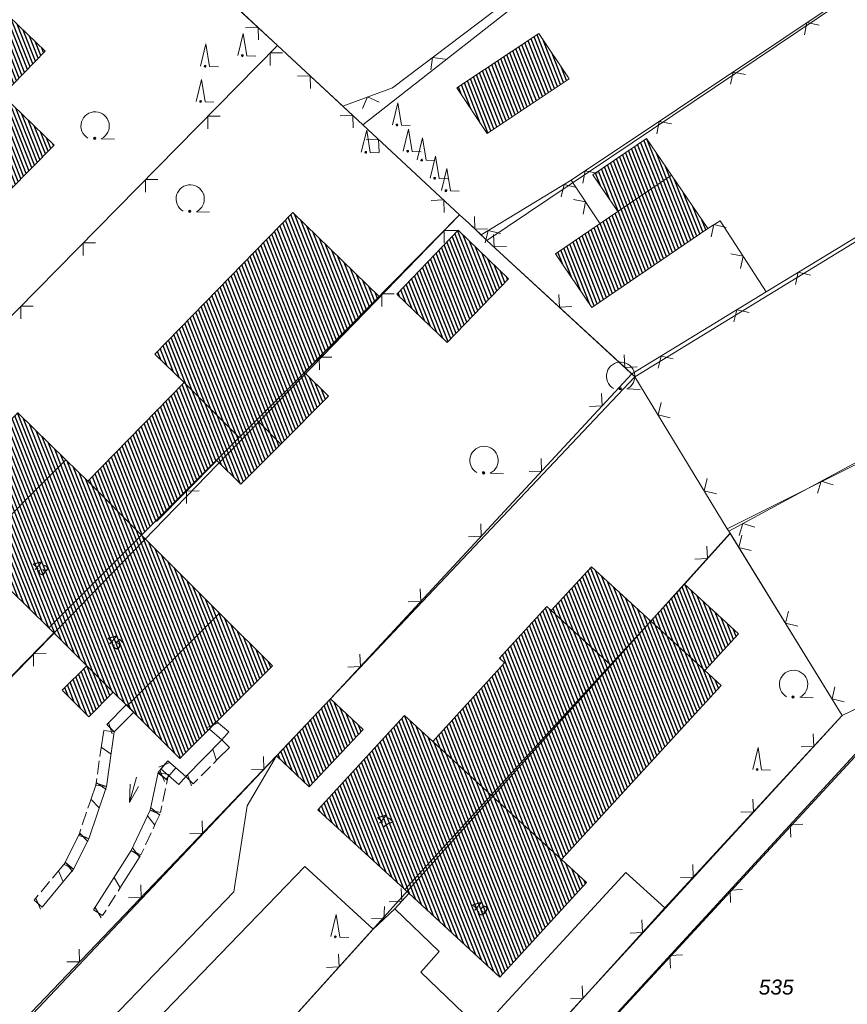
# Model space of a CAD drawing. Header units: metres. Extents: x 345144 to 348639, y 5629211 to 5635235.
# Tile 896 of 1056: x 347776 to 347822, y 5630616 to 5630671. Entities that reach past the tile are written whole.
import ezdxf
from ezdxf.enums import TextEntityAlignment as Align

# ---------------------------------------------------------------- set-up
doc = ezdxf.new("R2010")
doc.units = ezdxf.units.M
doc.header["$MEASUREMENT"] = 0
for name, color, linetype in [('081-083 Topographie', 7, 'Continuous'), ('081-083 Topographie Ausg.', 7, 'Continuous'), ('AX Flurstück', 7, 'Continuous'), ('AX Gebäude', 7, 'Continuous'), ('Definitionslinie', 7, 'Continuous'), ('Präsentationsobjekt -Text (punktförmig)', 7, 'Continuous')]:
    doc.layers.add(name, color=color, linetype=linetype)
doc.styles.add('ARIAL', font='arial.ttf', dxfattribs={"height": 1})
doc.styles.add('ARIALIT', font='ariali.ttf', dxfattribs={"height": 1})
pattern_1 = [(111.5294117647, (0, 0), (-0.186045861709, -0.07339575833), [])]

# ---------------------------------------------------------------- blocks, each defined once
blk = doc.blocks.new('alk_7100_nrwx2')
at = {"true_color": 0x2e2e2e}
h = blk.add_hatch(color=250, dxfattribs=at)
edge = h.paths.add_edge_path(flags=0)
edge.add_arc((0.024073, -0.597267), 0.057254, 180, 360, ccw=False)
edge.add_arc((0.024073, -0.597267), 0.057255, 0, 180, ccw=False)
at = {"color": 250, "lineweight": 5, "true_color": 0x2e2e2e, "flags": 128}
blk.add_lwpolyline([(0.349382, -0.597267), (1, -0.597267)], dxfattribs=at)
at = {"color": 250, "lineweight": 5, "true_color": 0x2e2e2e}
for centre, radius, start, end in [((0.024073, 0.012362), 0.690995, -61.9148169, -118.0851831), ((0.024073, -0.597267), 0.057255, 0, 180), ((0.024073, -0.597267), 0.057254, 180, 0)]:
    blk.add_arc(centre, radius, start, end, dxfattribs=at)
blk = doc.blocks.new('alk_7200_nrwx2')
at = {"true_color": 0x2e2e2e}
h = blk.add_hatch(color=250, dxfattribs=at)
edge = h.paths.add_edge_path(flags=0)
edge.add_arc((-0.020544, -0.388118), 0.055525, 180, 360, ccw=False)
edge.add_arc((-0.020544, -0.388118), 0.055525, 0, 180, ccw=False)
at = {"color": 250, "lineweight": 5, "true_color": 0x2e2e2e, "flags": 128}
blk.add_lwpolyline([(-0.298168, -0.388118), (-0.020544, 1), (0.257079, -0.388118), (0.812326, -0.388118)], dxfattribs=at)
blk.add_lwpolyline([(-0.298168, -0.388118), (-0.020544, 1), (0.257079, -0.388118), (0.812326, -0.388118)], dxfattribs=at)
at = {"color": 250, "lineweight": 5, "true_color": 0x2e2e2e}
for start, end in [(0, 180), (180, 0)]:
    blk.add_arc((-0.020544, -0.388118), 0.055525, start, end, dxfattribs=at)

msp = doc.modelspace()

# ---------------------------------------------------------------- hatches: boundary and pattern name
at = {"layer": 'AX Gebäude', "true_color": 0x4f4f4f}
h = msp.add_hatch(dxfattribs=at)
h.set_pattern_fill('_USER', color=251, scale=0.2, angle=111.5294118, style=0, pattern_type=0)
h.set_pattern_definition(pattern_1)
h.paths.add_polyline_path([(347773.479, 5630672.998), (347777.037, 5630669.56), (347774.647, 5630667.077), (347771.065, 5630670.524)], flags=0)
h = msp.add_hatch(dxfattribs=at)
h.set_pattern_fill('_USER', color=251, scale=0.2, angle=111.5294118, style=0, pattern_type=0)
h.set_pattern_definition(pattern_1)
h.paths.add_polyline_path([(347771.065, 5630670.524), (347774.647, 5630667.077), (347777.551, 5630664.282), (347772.491, 5630659.148), (347768.754, 5630662.967), (347766.17, 5630665.552)], flags=0)
h = msp.add_hatch(dxfattribs=at)
h.set_pattern_fill('_USER', color=251, scale=0.2, angle=111.5294118, style=0, pattern_type=0)
h.set_pattern_definition(pattern_1)
h.paths.add_polyline_path([(347800.213, 5630667.494), (347804.827, 5630670.555), (347806.524, 5630667.998), (347801.91, 5630664.937)], flags=0)
h = msp.add_hatch(dxfattribs=at)
h.set_pattern_fill('_USER', color=251, scale=0.2, angle=111.5294118, style=0, pattern_type=0)
h.set_pattern_definition(pattern_1)
h.paths.add_polyline_path([(347809.266, 5630660.54), (347807.862, 5630662.604), (347810.874, 5630664.654), (347812.279, 5630662.59)], flags=0)
h = msp.add_hatch(dxfattribs=at)
h.set_pattern_fill('_USER', color=251, scale=0.2, angle=111.5294118, style=0, pattern_type=0)
h.set_pattern_definition(pattern_1)
h.paths.add_polyline_path([(347809.266, 5630660.54), (347812.279, 5630662.59), (347814.324, 5630659.585), (347807.81, 5630655.152), (347805.764, 5630658.157)], flags=0)
h = msp.add_hatch(dxfattribs=at)
h.set_pattern_fill('_USER', color=251, scale=0.2, angle=111.5294118, style=0, pattern_type=0)
h.set_pattern_definition(pattern_1)
h.paths.add_polyline_path([(347788.961, 5630648.823), (347787.96, 5630647.84), (347784.861, 5630650.933), (347783.21, 5630652.512), (347790.977, 5630660.487), (347795.852, 5630655.748), (347791.639, 5630651.492)], flags=0)
h = msp.add_hatch(dxfattribs=at)
h.set_pattern_fill('_USER', color=251, scale=0.2, angle=111.5294118, style=0, pattern_type=0)
h.set_pattern_definition(pattern_1)
h.paths.add_polyline_path([(347800.277, 5630659.494), (347803.121, 5630656.765), (347799.672, 5630653.17), (347796.828, 5630655.898)], flags=0)
h = msp.add_hatch(dxfattribs=at)
h.set_pattern_fill('_USER', color=251, scale=0.2, angle=111.5294118, style=0, pattern_type=0)
h.set_pattern_definition(pattern_1)
h.paths.add_polyline_path([(347790.314, 5630647.464), (347788.961, 5630648.823), (347791.639, 5630651.492), (347792.991, 5630650.149)], flags=0)
h = msp.add_hatch(dxfattribs=at)
h.set_pattern_fill('_USER', color=251, scale=0.2, angle=111.5294118, style=0, pattern_type=0)
h.set_pattern_definition(pattern_1)
h.paths.add_polyline_path([(347786.685, 5630646.563), (347782.47, 5630642.341), (347779.439, 5630645.367), (347784.861, 5630650.933), (347787.96, 5630647.84)], flags=0)
h = msp.add_hatch(dxfattribs=at)
h.set_pattern_fill('_USER', color=251, scale=0.2, angle=111.5294118, style=0, pattern_type=0)
h.set_pattern_definition(pattern_1)
h.paths.add_polyline_path([(347770.333, 5630643.96), (347775.498, 5630649.22), (347778.205, 5630646.573), (347772.961, 5630641.328)], flags=0)
h = msp.add_hatch(dxfattribs=at)
h.set_pattern_fill('_USER', color=251, scale=0.2, angle=111.5294118, style=0, pattern_type=0)
h.set_pattern_definition(pattern_1)
h.paths.add_polyline_path([(347790.314, 5630647.464), (347788.051, 5630645.199), (347786.685, 5630646.563), (347787.96, 5630647.84), (347788.961, 5630648.823)], flags=0)
h = msp.add_hatch(dxfattribs=at)
h.set_pattern_fill('_USER', color=251, scale=0.2, angle=111.5294118, style=0, pattern_type=0)
h.set_pattern_definition(pattern_1)
h.paths.add_polyline_path([(347772.961, 5630641.328), (347778.205, 5630646.573), (347779.439, 5630645.367), (347782.47, 5630642.341), (347777.258, 5630637.119)], flags=0)
h = msp.add_hatch(dxfattribs=at)
h.set_pattern_fill('_USER', color=251, scale=0.2, angle=111.5294118, style=0, pattern_type=0)
h.set_pattern_definition(pattern_1)
h.paths.add_polyline_path([(347786.861, 5630637.958), (347781.65, 5630632.737), (347780.88, 5630633.505), (347779.384, 5630634.998), (347777.534, 5630636.844), (347777.258, 5630637.119), (347782.47, 5630642.341)], flags=0)
h = msp.add_hatch(dxfattribs=at)
h.set_pattern_fill('_USER', color=251, scale=0.2, angle=111.5294118, style=0, pattern_type=0)
h.set_pattern_definition(pattern_1)
h.paths.add_polyline_path([(347811.119, 5630637.511), (347808.86, 5630635.044), (347805.524, 5630638.099), (347807.784, 5630640.566)], flags=0)
h = msp.add_hatch(dxfattribs=at)
h.set_pattern_fill('_USER', color=251, scale=0.2, angle=111.5294118, style=0, pattern_type=0)
h.set_pattern_definition(pattern_1)
h.paths.add_polyline_path([(347814.167, 5630634.72), (347811.119, 5630637.511), (347813.018, 5630639.585), (347816.066, 5630636.794)], flags=0)
h = msp.add_hatch(dxfattribs=at)
h.set_pattern_fill('_USER', color=251, scale=0.2, angle=111.5294118, style=0, pattern_type=0)
h.set_pattern_definition(pattern_1)
h.paths.add_polyline_path([(347781.65, 5630632.737), (347786.861, 5630637.958), (347789.83, 5630634.994), (347784.619, 5630629.774)], flags=0)
h = msp.add_hatch(dxfattribs=at)
h.set_pattern_fill('_USER', color=251, scale=0.2, angle=111.5294118, style=0, pattern_type=0)
h.set_pattern_definition(pattern_1)
h.paths.add_polyline_path([(347808.86, 5630635.044), (347802.148, 5630627.718), (347798.849, 5630630.742), (347802.898, 5630635.161), (347802.611, 5630635.424), (347805.274, 5630638.329), (347805.524, 5630638.099)], flags=0)
h = msp.add_hatch(dxfattribs=at)
h.set_pattern_fill('_USER', color=251, scale=0.2, angle=111.5294118, style=0, pattern_type=0)
h.set_pattern_definition(pattern_1)
h.paths.add_polyline_path([(347806.101, 5630624.096), (347802.148, 5630627.718), (347808.86, 5630635.044), (347811.119, 5630637.511), (347814.167, 5630634.72), (347815.076, 5630633.887)], flags=0)
h = msp.add_hatch(dxfattribs=at)
h.set_pattern_fill('_USER', color=251, scale=0.2, angle=111.5294118, style=0, pattern_type=0)
h.set_pattern_definition(pattern_1)
h.paths.add_polyline_path([(347780.88, 5630633.505), (347779.505, 5630632.127), (347778.009, 5630633.62), (347779.384, 5630634.998)], flags=0)
h = msp.add_hatch(dxfattribs=at)
h.set_pattern_fill('_USER', color=251, scale=0.2, angle=111.5294118, style=0, pattern_type=0)
h.set_pattern_definition(pattern_1)
h.paths.add_polyline_path([(347790.063, 5630629.924), (347793.103, 5630633.139), (347794.937, 5630631.405), (347791.897, 5630628.19)], flags=0)
h = msp.add_hatch(dxfattribs=at)
h.set_pattern_fill('_USER', color=251, scale=0.2, angle=111.5294118, style=0, pattern_type=0)
h.set_pattern_definition(pattern_1)
h.paths.add_polyline_path([(347802.148, 5630627.718), (347797.276, 5630622.401), (347792.388, 5630626.887), (347797.261, 5630632.198), (347798.849, 5630630.742)], flags=0)
h = msp.add_hatch(dxfattribs=at)
h.set_pattern_fill('_USER', color=251, scale=0.2, angle=111.5294118, style=0, pattern_type=0)
h.set_pattern_definition(pattern_1)
h.paths.add_polyline_path([(347797.276, 5630622.401), (347802.148, 5630627.718), (347806.101, 5630624.096), (347807.51, 5630622.804), (347802.633, 5630617.487)], flags=0)

# ---------------------------------------------------------------- linework, layer by layer
at = {"layer": '081-083 Topographie', "color": 7, "linetype": 'Continuous', "lineweight": 5, "flags": 128}
for points in [[(347793.789, 5630666.468), (347796.592, 5630667.508), (347796.592, 5630667.508), (347825.029, 5630689.002), (347825.029, 5630689.002), (347846.136, 5630705.526)], [(347806.649, 5630662.307), (347836.493, 5630682.249), (347836.493, 5630682.249), (347837.326, 5630682.805)], [(347817.613, 5630656.027), (347846.873, 5630673.809), (347846.873, 5630673.809), (347861.414, 5630682.57)], [(347861.414, 5630682.57), (347863.439, 5630679.196), (347863.439, 5630679.196), (347865.095, 5630675.867), (347865.095, 5630675.867), (347865.735, 5630674.582), (347865.735, 5630674.582), (347868.425, 5630669.177), (347868.425, 5630669.177), (347871.19, 5630663.581), (347871.19, 5630663.581), (347871.336, 5630663.204), (347871.336, 5630663.204), (347871.745, 5630662.146), (347871.745, 5630662.146), (347873.725, 5630657.024), (347873.725, 5630657.024), (347862.972, 5630651.874), (347862.972, 5630651.874), (347821.893, 5630632.201)], [(347787.767, 5630672.061), (347787.933, 5630671.907), (347787.933, 5630671.907), (347790.111, 5630669.885)], [(347750.705, 5630629.855), (347790.111, 5630669.885)], [(347790.111, 5630669.885), (347793.789, 5630666.468)], [(347793.789, 5630666.468), (347794.912, 5630665.426), (347794.912, 5630665.426), (347800.364, 5630660.362)], [(347801.577, 5630659.224), (347806.649, 5630662.307)], [(347806.649, 5630662.307), (347808.265, 5630659.858)], [(347791.594, 5630651.467), (347800.364, 5630660.362)], [(347800.364, 5630660.362), (347800.879, 5630659.885), (347800.879, 5630659.885), (347801.577, 5630659.224)], [(347814.324, 5630659.585), (347815.021, 5630660.021), (347815.021, 5630660.021), (347817.613, 5630656.027)], [(347801.577, 5630659.224), (347801.902, 5630658.915), (347801.902, 5630658.915), (347810.055, 5630651.41)], [(347815.509, 5630642.569), (347843.503, 5630657.679)], [(347810.055, 5630651.41), (347817.613, 5630656.027)], [(347793.105, 5630633.14), (347810.055, 5630651.41)], [(347810.055, 5630651.41), (347810.229, 5630651.251), (347810.229, 5630651.251), (347815.425, 5630642.69), (347815.425, 5630642.69), (347815.509, 5630642.569)], [(347783.307, 5630643.107), (347786.695, 5630646.535)], [(347813.031, 5630639.6), (347815.59, 5630642.437), (347815.59, 5630642.437), (347815.595, 5630642.443)], [(347815.509, 5630642.569), (347815.59, 5630642.437), (347815.59, 5630642.437), (347821.893, 5630632.201)], [(347761.259, 5630620.054), (347775.228, 5630634.491), (347775.228, 5630634.491), (347777.546, 5630636.856)], [(347795.997, 5630603.793), (347811.904, 5630621.371), (347811.904, 5630621.371), (347821.893, 5630632.201)], [(347791.244, 5630595.92), (347822.992, 5630630.435)], [(347771.352, 5630610.387), (347790.064, 5630629.925)], [(347773.26, 5630608.652), (347776.316, 5630610.507), (347776.316, 5630610.507), (347787.653, 5630622.281), (347787.653, 5630622.281), (347788.405, 5630627.111), (347788.405, 5630627.111), (347790.064, 5630629.925)], [(347775.318, 5630606.787), (347791.664, 5630623.708), (347791.664, 5630623.708), (347795.502, 5630620.184)], [(347796.718, 5630621.322), (347799.219, 5630618.922), (347799.219, 5630618.922), (347798.186, 5630617.76), (347798.186, 5630617.76), (347801.559, 5630614.521), (347801.559, 5630614.521), (347809.725, 5630623.372), (347809.725, 5630623.372), (347811.904, 5630621.371)], [(347781.622, 5630604.808), (347795.502, 5630620.184), (347795.502, 5630620.184), (347796.718, 5630621.322), (347796.718, 5630621.322), (347797.508, 5630622.19)]]:
    msp.add_lwpolyline(points, dxfattribs=at)
at = {"layer": '081-083 Topographie Ausg.', "color": 7, "linetype": 'Continuous', "lineweight": 5, "flags": 128}
for points in [[(347781.792, 5630627.305), (347782.192, 5630628.719)], [(347781.823644, 5630628.335291), (347781.792, 5630627.305), (347782.304764, 5630628.199189)]]:
    msp.add_lwpolyline(points, dxfattribs=at)
at = {"layer": 'AX Flurstück', "color": 8, "linetype": 'Continuous', "lineweight": 13, "true_color": 0x808080, "flags": 128}
for points in [[(347787.932, 5630671.907), (347837.423, 5630715.744), (347844.005, 5630708.255), (347846.136, 5630705.526), (347794.911, 5630665.426), (347790.11, 5630669.885), (347787.932, 5630671.907)], [(347794.911, 5630665.426), (347846.136, 5630705.526), (347854.33, 5630694.156), (347801.901, 5630658.915), (347800.878, 5630659.885), (347800.363, 5630660.363), (347794.911, 5630665.426)], [(347801.901, 5630658.915), (347854.33, 5630694.156), (347861.414, 5630682.571), (347810.228, 5630651.251), (347801.901, 5630658.915)], [(347810.228, 5630651.251), (347861.414, 5630682.571), (347863.438, 5630679.197), (347868.425, 5630669.178), (347815.424, 5630642.691), (347810.228, 5630651.251)], [(347740.545, 5630639.478), (347779.885, 5630679.379), (347781.862, 5630677.544), (347787.932, 5630671.907), (347790.11, 5630669.885), (347750.705, 5630629.855), (347744.006, 5630636.172), (347740.545, 5630639.478)], [(347750.705, 5630629.855), (347790.11, 5630669.885), (347794.911, 5630665.426), (347800.363, 5630660.363), (347761.259, 5630620.054), (347750.705, 5630629.855)], [(347815.424, 5630642.691), (347868.425, 5630669.178), (347871.231, 5630663.597), (347873.725, 5630657.024), (347821.892, 5630632.201), (347815.594, 5630642.443), (347815.424, 5630642.691)], [(347810.228, 5630651.251), (347771.467, 5630610.276), (347761.259, 5630620.054), (347800.363, 5630660.363), (347800.878, 5630659.885), (347801.901, 5630658.915), (347810.228, 5630651.251)], [(347821.892, 5630632.201), (347873.725, 5630657.024), (347874.432, 5630655.16), (347823.047, 5630630.368), (347791.244, 5630595.919), (347789.815, 5630597.233), (347821.892, 5630632.201)], [(347781.622, 5630604.808), (347777.836, 5630604.504), (347771.467, 5630610.276), (347810.228, 5630651.251), (347815.424, 5630642.691), (347815.594, 5630642.443), (347781.622, 5630604.808)], [(347781.622, 5630604.808), (347815.594, 5630642.443), (347821.892, 5630632.201), (347789.815, 5630597.233), (347781.622, 5630604.808)], [(347829.644, 5630619.617), (347800.577, 5630587.337), (347791.244, 5630595.919), (347823.047, 5630630.368), (347827.814, 5630622.586), (347829.644, 5630619.617)]]:
    msp.add_lwpolyline(points, dxfattribs=at)
at = {"layer": 'AX Gebäude', "color": 7, "linetype": 'Continuous', "lineweight": 5, "flags": 128}
for points in [[(347773.479, 5630672.998), (347777.037, 5630669.56), (347774.647, 5630667.077), (347771.065, 5630670.524), (347773.479, 5630672.998)], [(347771.065, 5630670.524), (347774.647, 5630667.077), (347777.551, 5630664.282), (347772.491, 5630659.148), (347768.754, 5630662.967), (347766.17, 5630665.552), (347771.065, 5630670.524)], [(347800.213, 5630667.494), (347804.827, 5630670.555), (347806.524, 5630667.998), (347801.91, 5630664.937), (347800.213, 5630667.494)], [(347809.266, 5630660.54), (347807.862, 5630662.604), (347810.874, 5630664.654), (347812.279, 5630662.59), (347809.266, 5630660.54)], [(347809.266, 5630660.54), (347812.279, 5630662.59), (347814.324, 5630659.585), (347807.81, 5630655.152), (347805.764, 5630658.157), (347809.266, 5630660.54)], [(347788.961, 5630648.823), (347787.96, 5630647.84), (347784.861, 5630650.933), (347783.21, 5630652.512), (347790.977, 5630660.487), (347795.852, 5630655.748), (347791.639, 5630651.492), (347788.961, 5630648.823)], [(347800.277, 5630659.494), (347803.121, 5630656.765), (347799.672, 5630653.17), (347796.828, 5630655.898), (347800.277, 5630659.494)], [(347790.314, 5630647.464), (347788.961, 5630648.823), (347791.639, 5630651.492), (347792.991, 5630650.149), (347790.314, 5630647.464)], [(347786.685, 5630646.563), (347782.47, 5630642.341), (347779.439, 5630645.367), (347784.861, 5630650.933), (347787.96, 5630647.84), (347786.685, 5630646.563)], [(347770.333, 5630643.96), (347775.498, 5630649.22), (347778.205, 5630646.573), (347772.961, 5630641.328), (347770.333, 5630643.96)], [(347790.314, 5630647.464), (347788.051, 5630645.199), (347786.685, 5630646.563), (347787.96, 5630647.84), (347788.961, 5630648.823), (347790.314, 5630647.464)], [(347772.961, 5630641.328), (347778.205, 5630646.573), (347779.439, 5630645.367), (347782.47, 5630642.341), (347777.258, 5630637.119), (347772.961, 5630641.328)], [(347786.861, 5630637.958), (347781.65, 5630632.737), (347780.88, 5630633.505), (347779.384, 5630634.998), (347777.534, 5630636.844), (347777.258, 5630637.119), (347782.47, 5630642.341), (347786.861, 5630637.958)], [(347811.119, 5630637.511), (347808.86, 5630635.044), (347805.524, 5630638.099), (347807.784, 5630640.566), (347811.119, 5630637.511)], [(347814.167, 5630634.72), (347811.119, 5630637.511), (347813.018, 5630639.585), (347816.066, 5630636.794), (347814.167, 5630634.72)], [(347781.65, 5630632.737), (347786.861, 5630637.958), (347789.83, 5630634.994), (347784.619, 5630629.774), (347781.65, 5630632.737)], [(347808.86, 5630635.044), (347802.148, 5630627.718), (347798.849, 5630630.742), (347802.898, 5630635.161), (347802.611, 5630635.424), (347805.274, 5630638.329), (347805.524, 5630638.099), (347808.86, 5630635.044)], [(347806.101, 5630624.096), (347802.148, 5630627.718), (347808.86, 5630635.044), (347811.119, 5630637.511), (347814.167, 5630634.72), (347815.076, 5630633.887), (347806.101, 5630624.096)], [(347780.88, 5630633.505), (347779.505, 5630632.127), (347778.009, 5630633.62), (347779.384, 5630634.998), (347780.88, 5630633.505)], [(347790.063, 5630629.924), (347793.103, 5630633.139), (347794.937, 5630631.405), (347791.897, 5630628.19), (347790.063, 5630629.924)], [(347802.148, 5630627.718), (347797.276, 5630622.401), (347792.388, 5630626.887), (347797.261, 5630632.198), (347798.849, 5630630.742), (347802.148, 5630627.718)], [(347797.276, 5630622.401), (347802.148, 5630627.718), (347806.101, 5630624.096), (347807.51, 5630622.804), (347802.633, 5630617.487), (347797.276, 5630622.401)]]:
    msp.add_lwpolyline(points, dxfattribs=at)
at = {"layer": 'Definitionslinie', "color": 7, "linetype": 'Continuous', "lineweight": 5, "flags": 128}
for points in [[(347796.592, 5630667.508), (347825.029, 5630689.002)], [(347806.649, 5630662.307), (347836.493, 5630682.249), (347836.493, 5630682.249), (347837.326, 5630682.805)], [(347817.613, 5630656.027), (347846.873, 5630673.809)], [(347787.933, 5630671.907), (347790.111, 5630669.885)], [(347820.602, 5630671.029), (347819.909, 5630671.167), (347819.771, 5630670.474)], [(347820.602, 5630671.029), (347819.909, 5630671.167), (347819.771, 5630670.474)], [(347789.048, 5630670.189), (347789.022, 5630670.896), (347788.315, 5630670.87)], [(347789.048, 5630670.189), (347789.022, 5630670.896), (347788.315, 5630670.87)], [(347750.705, 5630629.855), (347790.111, 5630669.885)], [(347790.111, 5630669.885), (347793.789, 5630666.468)], [(347790.407, 5630669.473), (347789.7, 5630669.468), (347789.706, 5630668.76)], [(347790.407, 5630669.473), (347789.7, 5630669.468), (347789.706, 5630668.76)], [(347799.545, 5630669.113), (347798.844, 5630669.21), (347798.747, 5630668.51)], [(347799.545, 5630669.113), (347798.844, 5630669.21), (347798.747, 5630668.51)], [(347816.445, 5630668.251), (347815.751, 5630668.389), (347815.613, 5630667.696)], [(347816.445, 5630668.251), (347815.752, 5630668.389), (347815.614, 5630667.696)], [(347791.976, 5630667.47), (347791.95, 5630668.177), (347791.243, 5630668.15)], [(347791.976, 5630667.47), (347791.95, 5630668.177), (347791.243, 5630668.15)], [(347793.789, 5630666.468), (347796.592, 5630667.508)], [(347795.833, 5630666.693), (347795.191, 5630666.988), (347794.896, 5630666.345)], [(347795.833, 5630666.693), (347795.191, 5630666.988), (347794.896, 5630666.345)], [(347793.789, 5630666.468), (347794.912, 5630665.426)], [(347786.9, 5630665.91), (347786.192, 5630665.904), (347786.198, 5630665.197)], [(347786.9, 5630665.91), (347786.192, 5630665.904), (347786.198, 5630665.197)], [(347794.377, 5630665.24), (347794.351, 5630665.947), (347793.644, 5630665.921)], [(347794.377, 5630665.24), (347794.351, 5630665.947), (347793.644, 5630665.921)], [(347812.288, 5630665.473), (347811.594, 5630665.611), (347811.456, 5630664.918)], [(347812.288, 5630665.473), (347811.594, 5630665.611), (347811.456, 5630664.918)], [(347794.912, 5630665.426), (347800.364, 5630660.362)], [(347795.832, 5630663.889), (347795.806, 5630664.595), (347795.1, 5630664.569)], [(347795.832, 5630663.889), (347795.806, 5630664.595), (347795.1, 5630664.569)], [(347783.392, 5630662.347), (347782.685, 5630662.341), (347782.69, 5630661.634)], [(347783.392, 5630662.347), (347782.685, 5630662.341), (347782.69, 5630661.634)], [(347801.577, 5630659.224), (347806.649, 5630662.307)], [(347806.649, 5630662.307), (347808.265, 5630659.858)], [(347808.13, 5630662.695), (347807.437, 5630662.833), (347807.299, 5630662.14)], [(347808.13, 5630662.695), (347807.437, 5630662.833), (347807.299, 5630662.14)], [(347806.936, 5630661.896), (347806.249, 5630662.064), (347806.082, 5630661.377)], [(347806.936, 5630661.896), (347806.249, 5630662.064), (347806.082, 5630661.377)], [(347799.496, 5630660.486), (347799.47, 5630661.193), (347798.763, 5630661.167)], [(347799.496, 5630660.486), (347799.47, 5630661.193), (347798.763, 5630661.167)], [(347807.315, 5630660.39), (347807.457, 5630661.083), (347806.764, 5630661.224)], [(347807.315, 5630660.39), (347807.457, 5630661.083), (347806.764, 5630661.224)], [(347791.594, 5630651.467), (347800.364, 5630660.362)], [(347800.364, 5630660.362), (347800.879, 5630659.885)], [(347801.209, 5630660.261), (347801.228, 5630659.555), (347801.935, 5630659.574)], [(347801.209, 5630660.261), (347801.228, 5630659.555), (347801.935, 5630659.574)], [(347800.879, 5630659.885), (347801.577, 5630659.224)], [(347814.324, 5630659.585), (347815.021, 5630660.021)], [(347815.362, 5630659.644), (347814.673, 5630659.803), (347814.514, 5630659.114)], [(347815.362, 5630659.644), (347814.673, 5630659.803), (347814.514, 5630659.114)], [(347815.021, 5630660.021), (347817.613, 5630656.027)], [(347800.197, 5630659.48), (347799.489, 5630659.475), (347799.494, 5630658.768)], [(347800.197, 5630659.48), (347799.489, 5630659.475), (347799.494, 5630658.768)], [(347801.577, 5630659.224), (347801.902, 5630658.915)], [(347802.664, 5630659.299), (347801.977, 5630659.467), (347801.809, 5630658.78)], [(347802.664, 5630659.299), (347801.977, 5630659.467), (347801.809, 5630658.78)], [(347802.271, 5630659.255), (347802.3, 5630658.549), (347803.006, 5630658.578)], [(347802.271, 5630659.255), (347802.3, 5630658.549), (347803.006, 5630658.578)], [(347779.884, 5630658.784), (347779.177, 5630658.778), (347779.183, 5630658.071)], [(347779.884, 5630658.784), (347779.177, 5630658.778), (347779.183, 5630658.071)], [(347801.902, 5630658.915), (347810.055, 5630651.41)], [(347816.17, 5630657.332), (347816.317, 5630658.024), (347815.625, 5630658.171)], [(347816.17, 5630657.332), (347816.317, 5630658.024), (347815.625, 5630658.171)], [(347815.509, 5630642.569), (347843.503, 5630657.679)], [(347820.111, 5630656.96), (347819.424, 5630657.128), (347819.257, 5630656.441)], [(347820.111, 5630656.96), (347819.424, 5630657.128), (347819.257, 5630656.441)], [(347796.686, 5630655.919), (347795.979, 5630655.915), (347795.984, 5630655.207)], [(347796.686, 5630655.919), (347795.979, 5630655.915), (347795.984, 5630655.207)], [(347805.949, 5630655.869), (347805.979, 5630655.163), (347806.685, 5630655.192)], [(347805.949, 5630655.869), (347805.979, 5630655.163), (347806.685, 5630655.192)], [(347810.055, 5630651.41), (347817.613, 5630656.027)], [(347776.377, 5630655.22), (347775.669, 5630655.215), (347775.675, 5630654.508)], [(347776.377, 5630655.22), (347775.669, 5630655.215), (347775.675, 5630654.508)], [(347816.655, 5630654.856), (347815.967, 5630655.022), (347815.801, 5630654.334)], [(347816.655, 5630654.856), (347815.967, 5630655.022), (347815.801, 5630654.334)], [(347793.176, 5630652.359), (347792.469, 5630652.354), (347792.474, 5630651.647)], [(347793.176, 5630652.359), (347792.469, 5630652.354), (347792.474, 5630651.647)], [(347809.628, 5630652.483), (347809.657, 5630651.776), (347810.364, 5630651.805)], [(347809.628, 5630652.483), (347809.657, 5630651.776), (347810.364, 5630651.805)], [(347812.388, 5630652.249), (347811.701, 5630652.415), (347811.534, 5630651.728)], [(347812.388, 5630652.249), (347811.701, 5630652.415), (347811.534, 5630651.728)], [(347821.893, 5630632.201), (347862.972, 5630651.874)], [(347793.105, 5630633.14), (347810.055, 5630651.41)], [(347810.055, 5630651.41), (347810.229, 5630651.251)], [(347810.229, 5630651.251), (347815.425, 5630642.69)], [(347807.675, 5630649.579), (347808.381, 5630649.606), (347808.355, 5630650.313)], [(347807.675, 5630649.579), (347808.381, 5630649.606), (347808.355, 5630650.313)], [(347811.698, 5630649.795), (347811.53, 5630649.108), (347812.217, 5630648.94)], [(347811.698, 5630649.795), (347811.53, 5630649.108), (347812.217, 5630648.94)], [(347783.307, 5630643.107), (347786.695, 5630646.535)], [(347804.274, 5630645.914), (347804.981, 5630645.94), (347804.954, 5630646.647)], [(347804.274, 5630645.914), (347804.981, 5630645.94), (347804.954, 5630646.647)], [(347814.292, 5630645.52), (347814.124, 5630644.833), (347814.811, 5630644.665)], [(347814.292, 5630645.52), (347814.124, 5630644.833), (347814.811, 5630644.665)], [(347821.384, 5630645.172), (347820.706, 5630645.374), (347820.504, 5630644.697)], [(347821.384, 5630645.172), (347820.706, 5630645.374), (347820.504, 5630644.697)], [(347785.708, 5630644.825), (347785.001, 5630644.821), (347785.005, 5630644.114)], [(347785.708, 5630644.825), (347785.001, 5630644.821), (347785.005, 5630644.114)], [(347800.873, 5630642.249), (347801.58, 5630642.275), (347801.554, 5630642.982)], [(347800.873, 5630642.249), (347801.58, 5630642.275), (347801.554, 5630642.982)], [(347816.984, 5630642.797), (347816.306, 5630642.999), (347816.104, 5630642.322)], [(347816.984, 5630642.797), (347816.306, 5630642.999), (347816.104, 5630642.322)], [(347813.031, 5630639.6), (347815.59, 5630642.437), (347815.59, 5630642.437), (347815.595, 5630642.443)], [(347815.425, 5630642.69), (347815.509, 5630642.569)], [(347815.509, 5630642.569), (347815.59, 5630642.437), (347815.59, 5630642.437), (347821.893, 5630632.201)], [(347816.243, 5630642.331), (347816.079, 5630641.643), (347816.767, 5630641.479)], [(347816.243, 5630642.33), (347816.079, 5630641.643), (347816.767, 5630641.479)], [(347813.607, 5630640.985), (347814.313, 5630641.021), (347814.277, 5630641.728)], [(347813.607, 5630640.985), (347814.313, 5630641.021), (347814.277, 5630641.728)], [(347797.473, 5630638.583), (347798.179, 5630638.61), (347798.153, 5630639.316)], [(347797.473, 5630638.583), (347798.179, 5630638.61), (347798.153, 5630639.316)], [(347818.864, 5630638.073), (347818.701, 5630637.385), (347819.389, 5630637.221)], [(347818.865, 5630638.073), (347818.701, 5630637.385), (347819.389, 5630637.221)], [(347775.228, 5630634.491), (347777.546, 5630636.856)], [(347777.094, 5630635.681), (347776.387, 5630635.674), (347776.394, 5630634.966)], [(347777.094, 5630635.681), (347776.387, 5630635.674), (347776.394, 5630634.966)], [(347794.072, 5630634.918), (347794.779, 5630634.944), (347794.752, 5630635.651)], [(347794.072, 5630634.918), (347794.779, 5630634.944), (347794.752, 5630635.651)], [(347821.486, 5630633.815), (347821.323, 5630633.127), (347822.011, 5630632.964)], [(347821.486, 5630633.815), (347821.323, 5630633.127), (347822.011, 5630632.964)], [(347811.904, 5630621.371), (347821.893, 5630632.201)], [(347819.582, 5630630.433), (347820.288, 5630630.461), (347820.26, 5630631.168)], [(347819.582, 5630630.433), (347820.288, 5630630.461), (347820.26, 5630631.168)], [(347791.244, 5630595.92), (347822.992, 5630630.435)], [(347771.352, 5630610.387), (347790.064, 5630629.925)], [(347788.405, 5630627.111), (347790.064, 5630629.925)], [(347788.647, 5630629.168), (347789.354, 5630629.184), (347789.339, 5630629.891)], [(347788.647, 5630629.168), (347789.354, 5630629.184), (347789.339, 5630629.891)], [(347816.192, 5630626.758), (347816.898, 5630626.786), (347816.87, 5630627.493)], [(347816.192, 5630626.758), (347816.898, 5630626.786), (347816.87, 5630627.493)], [(347787.653, 5630622.281), (347788.405, 5630627.111)], [(347785.189, 5630625.557), (347785.896, 5630625.573), (347785.88, 5630626.28)], [(347785.189, 5630625.557), (347785.896, 5630625.573), (347785.88, 5630626.28)], [(347819.672, 5630626.087), (347818.965, 5630626.057), (347818.995, 5630625.351)], [(347819.672, 5630626.087), (347818.965, 5630626.057), (347818.995, 5630625.351)], [(347775.318, 5630606.787), (347791.664, 5630623.708)], [(347791.664, 5630623.708), (347795.502, 5630620.184)], [(347812.802, 5630623.082), (347813.509, 5630623.111), (347813.48, 5630623.817)], [(347812.802, 5630623.082), (347813.509, 5630623.111), (347813.48, 5630623.817)], [(347801.559, 5630614.521), (347809.725, 5630623.372)], [(347809.725, 5630623.372), (347811.904, 5630621.371)], [(347781.73, 5630621.946), (347782.437, 5630621.962), (347782.422, 5630622.668)], [(347781.73, 5630621.946), (347782.437, 5630621.962), (347782.422, 5630622.668)], [(347796.407, 5630621.723), (347797.113, 5630621.756), (347797.08, 5630622.462)], [(347796.407, 5630621.723), (347797.113, 5630621.756), (347797.08, 5630622.462)], [(347776.316, 5630610.507), (347787.653, 5630622.281)], [(347796.718, 5630621.322), (347797.508, 5630622.19)], [(347816.287, 5630622.407), (347815.58, 5630622.377), (347815.61, 5630621.671)], [(347816.287, 5630622.407), (347815.58, 5630622.377), (347815.61, 5630621.671)], [(347795.403, 5630620.776), (347796.11, 5630620.753), (347796.133, 5630621.46)], [(347795.403, 5630620.776), (347796.11, 5630620.753), (347796.133, 5630621.46)], [(347795.502, 5630620.184), (347796.718, 5630621.322)], [(347795.997, 5630603.793), (347811.904, 5630621.371)], [(347796.718, 5630621.322), (347799.219, 5630618.922)], [(347809.954, 5630619.962), (347810.66, 5630619.997), (347810.625, 5630620.703)], [(347809.954, 5630619.962), (347810.66, 5630619.997), (347810.625, 5630620.703)], [(347781.622, 5630604.808), (347795.502, 5630620.184)], [(347778.272, 5630618.335), (347778.979, 5630618.35), (347778.964, 5630619.057)], [(347778.272, 5630618.335), (347778.979, 5630618.35), (347778.964, 5630619.057)], [(347792.881, 5630618.027), (347793.588, 5630618.063), (347793.552, 5630618.769)], [(347792.881, 5630618.027), (347793.588, 5630618.063), (347793.552, 5630618.769)], [(347798.186, 5630617.76), (347799.219, 5630618.922)], [(347812.902, 5630618.727), (347812.195, 5630618.697), (347812.225, 5630617.991)], [(347812.902, 5630618.727), (347812.195, 5630618.697), (347812.225, 5630617.991)], [(347798.186, 5630617.76), (347801.559, 5630614.521)], [(347806.599, 5630616.254), (347807.305, 5630616.289), (347807.27, 5630616.996)], [(347806.599, 5630616.254), (347807.305, 5630616.289), (347807.27, 5630616.996)]]:
    msp.add_lwpolyline(points, dxfattribs=at)
at = {"layer": 'Definitionslinie', "color": 44, "linetype": 'Continuous', "lineweight": 5, "true_color": 0xb27500, "flags": 128}
for points in [[(347780.506, 5630631.695), (347781.613, 5630632.807)], [(347780.506, 5630631.695), (347781.613, 5630632.807)], [(347780.931, 5630631.272), (347782.038, 5630632.384)], [(347781.613, 5630632.807), (347782.038, 5630632.384)], [(347781.613, 5630632.807), (347782.038, 5630632.384)], [(347786.67, 5630631.884), (347786.283, 5630631.425)], [(347786.67, 5630631.884), (347786.283, 5630631.425)], [(347786.67, 5630631.884), (347787.379, 5630631.286)], [(347786.67, 5630631.884), (347787.379, 5630631.286)], [(347780.18, 5630630.259), (347780.337, 5630631.357)], [(347780.18, 5630630.259), (347780.337, 5630631.357)], [(347780.337, 5630631.357), (347780.931, 5630631.272)], [(347780.337, 5630631.357), (347780.931, 5630631.272)], [(347780.492, 5630628.194), (347780.931, 5630631.272)], [(347780.506, 5630631.695), (347780.931, 5630631.272)], [(347780.506, 5630631.695), (347780.931, 5630631.272)], [(347780.823, 5630631.164), (347780.613, 5630631.804)], [(347780.823, 5630631.164), (347780.613, 5630631.804)], [(347786.166, 5630631.523), (347786.786, 5630631.785)], [(347786.166, 5630631.523), (347786.786, 5630631.785)], [(347786.283, 5630631.425), (347786.992, 5630630.827)], [(347787.379, 5630631.286), (347786.992, 5630630.827)], [(347787.379, 5630631.286), (347786.992, 5630630.827)], [(347784.953, 5630628.773), (347786.992, 5630630.827)], [(347787.418, 5630630.404), (347786.992, 5630630.827)], [(347787.418, 5630630.404), (347786.992, 5630630.827)], [(347780.127, 5630629.888), (347780.18, 5630630.259)], [(347780.127, 5630629.888), (347780.18, 5630630.259)], [(347780.752, 5630630.022), (347780.202, 5630630.41)], [(347780.752, 5630630.022), (347780.202, 5630630.41)], [(347786.68, 5630629.661), (347786.47, 5630630.301)], [(347786.68, 5630629.661), (347786.47, 5630630.301)], [(347786.788, 5630629.769), (347787.418, 5630630.404)], [(347786.788, 5630629.769), (347787.418, 5630630.404)], [(347779.986, 5630628.898), (347780.092, 5630629.64)], [(347779.986, 5630628.898), (347780.092, 5630629.64)], [(347783.395, 5630628.997), (347783.945, 5630629.647)], [(347783.552, 5630629.194), (347783.945, 5630629.647)], [(347783.552, 5630629.194), (347783.945, 5630629.647)], [(347784.403, 5630629.259), (347783.945, 5630629.647)], [(347784.403, 5630629.259), (347783.945, 5630629.647)], [(347783.945, 5630629.647), (347784.953, 5630628.773)], [(347786.524, 5630629.503), (347786.788, 5630629.769)], [(347786.524, 5630629.503), (347786.788, 5630629.769)], [(347783.436, 5630629.294), (347784.06, 5630629.546)], [(347783.436, 5630629.294), (347784.06, 5630629.546)], [(347783.754, 5630628.492), (347783.494, 5630629.114)], [(347783.754, 5630628.492), (347783.494, 5630629.114)], [(347783.552, 5630629.194), (347784.56, 5630628.32)], [(347783.552, 5630629.194), (347784.56, 5630628.32)], [(347783.853, 5630628.609), (347784.403, 5630629.259)], [(347783.853, 5630628.609), (347784.403, 5630629.259)], [(347785.819, 5630628.794), (347786.348, 5630629.326)], [(347785.819, 5630628.794), (347786.348, 5630629.326)], [(347779.898, 5630628.279), (347779.951, 5630628.65)], [(347779.898, 5630628.279), (347779.951, 5630628.65)], [(347782.945, 5630626.874), (347783.395, 5630628.997)], [(347783.916, 5630628.557), (347783.392, 5630628.981)], [(347783.916, 5630628.557), (347783.392, 5630628.981)], [(347783.853, 5630628.609), (347783.395, 5630628.997)], [(347783.853, 5630628.609), (347783.395, 5630628.997)], [(347783.982, 5630628.873), (347783.395, 5630628.997)], [(347783.982, 5630628.873), (347783.395, 5630628.997)], [(347783.869, 5630628.34), (347783.947, 5630628.707)], [(347783.869, 5630628.34), (347783.947, 5630628.707)], [(347783.947, 5630628.707), (347783.982, 5630628.873)], [(347783.947, 5630628.707), (347783.982, 5630628.873)], [(347784.56, 5630628.32), (347784.953, 5630628.773)], [(347784.56, 5630628.32), (347784.953, 5630628.773)], [(347785.379, 5630628.35), (347784.953, 5630628.773)], [(347785.379, 5630628.35), (347784.953, 5630628.773)], [(347785.271, 5630628.242), (347785.061, 5630628.882)], [(347785.271, 5630628.242), (347785.061, 5630628.882)], [(347785.379, 5630628.35), (347785.643, 5630628.616)], [(347785.379, 5630628.35), (347785.643, 5630628.616)], [(347779.499, 5630625.261), (347780.492, 5630628.194)], [(347779.572, 5630627.347), (347779.924, 5630628.386)], [(347779.572, 5630627.347), (347779.924, 5630628.386)], [(347779.898, 5630628.279), (347780.492, 5630628.194)], [(347779.898, 5630628.279), (347780.492, 5630628.194)], [(347780.47, 5630628.042), (347779.92, 5630628.43)], [(347780.47, 5630628.042), (347779.92, 5630628.43)], [(347779.924, 5630628.386), (347780.492, 5630628.194)], [(347779.924, 5630628.386), (347780.492, 5630628.194)], [(347783.662, 5630627.361), (347783.817, 5630628.095)], [(347783.662, 5630627.361), (347783.817, 5630628.095)], [(347780.091, 5630627.01), (347779.621, 5630627.492)], [(347780.091, 5630627.01), (347779.621, 5630627.492)], [(347779.452, 5630626.992), (347779.572, 5630627.347)], [(347779.452, 5630626.992), (347779.572, 5630627.347)], [(347781.89, 5630624.61), (347782.945, 5630626.874)], [(347783.489, 5630626.621), (347782.945, 5630626.874)], [(347783.489, 5630626.621), (347782.945, 5630626.874)], [(347783.532, 5630626.75), (347782.945, 5630626.874)], [(347783.532, 5630626.75), (347782.945, 5630626.874)], [(347783.5, 5630626.6), (347782.976, 5630627.024)], [(347783.5, 5630626.6), (347782.976, 5630627.024)], [(347783.532, 5630626.75), (347783.61, 5630627.117)], [(347783.532, 5630626.75), (347783.61, 5630627.117)], [(347779.131, 5630626.045), (347779.372, 5630626.755)], [(347779.131, 5630626.045), (347779.372, 5630626.755)], [(347783.214, 5630626.031), (347782.8, 5630626.561)], [(347783.214, 5630626.031), (347782.8, 5630626.561)], [(347783.279, 5630626.17), (347783.489, 5630626.621)], [(347783.279, 5630626.17), (347783.489, 5630626.621)], [(347778.931, 5630625.453), (347779.051, 5630625.808)], [(347778.931, 5630625.453), (347779.051, 5630625.808)], [(347783.12, 5630625.83), (347783.279, 5630626.17)], [(347783.12, 5630625.83), (347783.279, 5630626.17)], [(347778.11, 5630623.822), (347778.962, 5630625.529)], [(347778.11, 5630623.822), (347778.962, 5630625.529)], [(347778.647, 5630623.554), (347779.499, 5630625.261)], [(347778.931, 5630625.453), (347779.499, 5630625.261)], [(347778.931, 5630625.453), (347779.499, 5630625.261)], [(347778.962, 5630625.529), (347779.499, 5630625.261)], [(347778.962, 5630625.529), (347779.499, 5630625.261)], [(347779.45, 5630625.116), (347778.98, 5630625.598)], [(347779.45, 5630625.116), (347778.98, 5630625.598)], [(347782.698, 5630624.924), (347783.015, 5630625.603)], [(347782.698, 5630624.924), (347783.015, 5630625.603)], [(347782.369, 5630624.218), (347781.955, 5630624.748)], [(347782.369, 5630624.218), (347781.955, 5630624.748)], [(347782.434, 5630624.357), (347782.592, 5630624.697)], [(347782.434, 5630624.357), (347782.592, 5630624.697)], [(347779.767, 5630621.26), (347781.89, 5630624.61)], [(347781.345, 5630622.628), (347782.397, 5630624.289)], [(347781.345, 5630622.628), (347782.397, 5630624.289)], [(347782.397, 5630624.289), (347781.89, 5630624.61)], [(347782.397, 5630624.289), (347781.89, 5630624.61)], [(347782.434, 5630624.357), (347781.89, 5630624.61)], [(347782.434, 5630624.357), (347781.89, 5630624.61)], [(347776.879, 5630621.419), (347778.647, 5630623.554)], [(347777.693, 5630623.342), (347778.185, 5630623.937)], [(347777.693, 5630623.342), (347778.185, 5630623.937)], [(347778.11, 5630623.822), (347778.647, 5630623.554)], [(347778.11, 5630623.822), (347778.647, 5630623.554)], [(347778.579, 5630623.417), (347778.179, 5630623.959)], [(347778.579, 5630623.417), (347778.179, 5630623.959)], [(347778.185, 5630623.937), (347778.647, 5630623.554)], [(347778.185, 5630623.937), (347778.647, 5630623.554)], [(347777.453, 5630623.054), (347777.693, 5630623.342)], [(347777.453, 5630623.054), (347777.693, 5630623.342)], [(347778.057, 5630622.841), (347777.791, 5630623.459)], [(347778.057, 5630622.841), (347777.791, 5630623.459)], [(347781.262, 5630622.498), (347780.92, 5630623.078)], [(347781.262, 5630622.498), (347780.92, 5630623.078)], [(347776.816, 5630622.283), (347777.294, 5630622.861)], [(347776.816, 5630622.283), (347777.294, 5630622.861)], [(347781.144, 5630622.312), (347781.345, 5630622.628)], [(347781.144, 5630622.312), (347781.345, 5630622.628)], [(347776.417, 5630621.802), (347776.656, 5630622.091)], [(347776.417, 5630621.802), (347776.656, 5630622.091)], [(347776.781, 5630621.301), (347776.515, 5630621.919)], [(347776.781, 5630621.301), (347776.515, 5630621.919)], [(347780.609, 5630621.467), (347781.01, 5630622.1)], [(347780.609, 5630621.467), (347781.01, 5630622.1)], [(347776.417, 5630621.802), (347776.879, 5630621.419)], [(347776.417, 5630621.802), (347776.879, 5630621.419)], [(347780.191, 5630620.809), (347779.849, 5630621.389)], [(347780.191, 5630620.809), (347779.849, 5630621.389)], [(347780.274, 5630620.939), (347779.767, 5630621.26)], [(347780.274, 5630620.939), (347779.767, 5630621.26)], [(347780.274, 5630620.939), (347780.475, 5630621.256)], [(347780.274, 5630620.939), (347780.475, 5630621.256)]]:
    msp.add_lwpolyline(points, dxfattribs=at)

# ---------------------------------------------------------------- block references
at = {"layer": '081-083 Topographie'}
for name, p, xscale, yscale, rotation in [('alk_7200_nrwx2', (347788.174, 5630669.652), 0.9005, 0.9005, -2.326094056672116), ('alk_7200_nrwx2', (347786.075, 5630669.064), 0.9005, 0.9005, -2.326667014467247), ('alk_7200_nrwx2', (347785.824, 5630667.076), 0.9005, 0.9005, -2.326094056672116), ('alk_7100_nrwx2', (347779.828, 5630665.342), 1.15275, 1.15275, -2.326094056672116), ('alk_7200_nrwx2', (347796.874, 5630665.752), 0.9005, 0.9005, -2.326094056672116), ('alk_7200_nrwx2', (347795.117, 5630664.216), 0.9005, 0.9005, -2.326094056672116), ('alk_7200_nrwx2', (347797.476, 5630664.276), 0.9005, 0.9005, -2.326094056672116), ('alk_7200_nrwx2', (347798.263, 5630663.786), 0.9005, 0.9005, -2.326667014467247), ('alk_7200_nrwx2', (347798.99, 5630662.755), 0.9005, 0.9005, -2.326094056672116), ('alk_7200_nrwx2', (347799.63, 5630662.059), 0.9005, 0.9005, -2.326094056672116), ('alk_7100_nrwx2', (347785.176, 5630661.237), 1.15275, 1.15275, -2.326094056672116), ('alk_7100_nrwx2', (347809.399, 5630651.267), 1.15275, 1.15275, -2.326094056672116), ('alk_7100_nrwx2', (347801.711, 5630646.531), 1.15275, 1.15275, -2.326094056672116), ('alk_7100_nrwx2', (347819.127, 5630633.928), 1.15275, 1.15275, -2.325521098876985), ('alk_7200_nrwx2', (347817.143, 5630629.505), 0.9005, 0.9005, -2.325521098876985), ('alk_7200_nrwx2', (347793.406, 5630620.096), 0.9005, 0.9005, -2.326094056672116)]:
    msp.add_blockref(name, p, dxfattribs=dict(at, xscale=xscale, yscale=yscale, rotation=rotation))

# ---------------------------------------------------------------- texts
at = {"layer": 'Präsentationsobjekt -Text (punktförmig)', "color": 7, "style": 'ARIAL'}
for s, height, rotation, p in [('43', 0.5894701, -42.008418, (347776.576, 5630640.307)), ('45', 0.5894701, -42.581379, (347780.779, 5630636.136)), ('47', 0.5894698, -40.2895622, (347795.964, 5630626.048)), ('49', 0.5894698, -40.2895622, (347801.311, 5630621.14))]:
    msp.add_text(s, height=height, rotation=rotation, dxfattribs=at).set_placement(p, align=Align.CENTER)
at = {"layer": 'Präsentationsobjekt -Text (punktförmig)', "color": 8, "true_color": 0x808080, "style": 'ARIALIT'}
msp.add_text('535', height=0.8421, dxfattribs=at).set_placement((347818.177, 5630616.922), align=Align.MIDDLE_CENTER)

doc.saveas('drawing.dxf')
